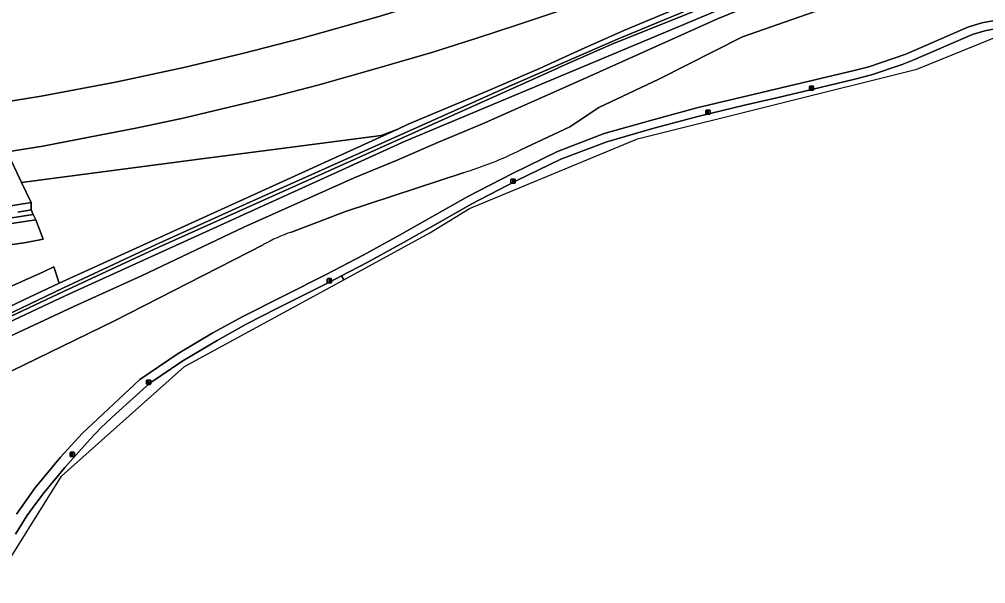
# Model space of a CAD drawing. Extents: x 157767 to 159172, y 387839 to 389425.
# Drawn here: x 158483.7 to 158711.4, y 389131.2 to 389264.1 of the extents above; entities that cross this region are included whole.
import ezdxf

# ---------------------------------------------------------------- set-up
doc = ezdxf.new("R2010")
doc.units = 0
for name, color, linetype in [('IMGEO_Berm_groen', 7, 'Continuous'), ('IMGEO_Fietspad_gesloten', 7, 'Continuous'), ('IMGEO_Grasland_overig', 7, 'Continuous'), ('IMGEO_Groenvoorziening', 7, 'Continuous'), ('IMGEO_Lichtmast', 7, 'Continuous'), ('IMGEO_Loofbos', 7, 'Continuous'), ('IMGEO_Rijbaan_autosnelweg', 7, 'Continuous'), ('IMGEO_Struiken', 7, 'Continuous'), ('IMGEO_Waterloop', 7, 'Continuous')]:
    doc.layers.add(name, color=color, linetype=linetype)

msp = doc.modelspace()

# ---------------------------------------------------------------- linework, layer by layer
at = {"layer": 'IMGEO_Berm_groen'}
for points in [[(158476.7, 389243.99), (158488.89, 389245.99), (158506.41, 389249.29), (158522.51, 389252.77), (158536.32, 389256), (158550.08, 389259.57), (158568.24, 389264.64), (158586.52, 389270.31), (158604.68, 389276.35), (158620.81, 389282.2), (158637.59, 389288.8), (158652.62, 389295.04), (158672.17, 389303.69), (158689.8, 389311.72), (158711.47, 389321.8)], [(158610.06, 389265.78), (158601.14, 389262.81), (158591.76, 389259.75), (158581.17, 389256.31), (158568.46, 389252.66), (158554.09, 389248.59), (158543.76, 389245.91), (158533.19, 389243.37), (158522.37, 389240.83), (158511.21, 389238.46), (158500.21, 389236.29), (158489.31, 389234.19), (158480.91, 389232.84), (158484.27, 389225.68), (158499.18, 389227.62), (158527.27, 389231.28), (158545.48, 389233.66), (158568.98, 389236.72), (158572.91, 389238.22), (158575.38, 389239.37), (158594.11, 389247.22), (158606.31, 389252.52), (158616.11, 389256.98), (158626.17, 389261.48), (158639.77, 389267.1)], [(158480.22, 389219.93), (158486.51, 389220.92), (158484.27, 389225.68), (158480.91, 389232.84)]]:
    msp.add_lwpolyline(points, dxfattribs=at)
at = {"layer": 'IMGEO_Fietspad_gesloten'}
for points in [[(158713.96, 389261.89), (158711.23, 389261.36), (158708.56, 389260.59), (158707.9, 389260.36), (158694.47, 389254.53), (158691.72, 389253.42), (158684.48, 389251), (158680.59, 389250), (158670.47, 389247.56), (158662.54, 389245.68), (158654.61, 389243.83), (158643.89, 389241.29), (158633.25, 389238.43), (158622.13, 389235.26), (158611.35, 389231.14), (158600.8, 389226.01), (158590.38, 389220.6), (158582.34, 389216.06), (158574.28, 389211.49), (158565.65, 389206.77), (158559.66, 389203.64), (158560.16, 389202.7), (158580.45, 389213.76), (158589.79, 389219.52), (158629.37, 389235.92), (158695.19, 389252.35), (158714.71, 389260.29)], [(158477.79, 389131.16), (158493.64, 389156.44), (158522.68, 389182.28), (158560.16, 389202.7), (158559.66, 389203.64), (158556.96, 389202.23), (158550.67, 389199.12), (158544.39, 389195.95), (158537.3, 389192.35), (158530.32, 389188.47), (158522.24, 389183.64), (158514.45, 389178.41), (158506.48, 389171.18), (158503.04, 389167.91), (158500.43, 389165.17), (158494.42, 389158.49), (158489.61, 389152.61), (158487.65, 389150.02), (158485.52, 389147.11), (158482.81, 389142.84)]]:
    msp.add_lwpolyline(points, dxfattribs=at)
at = {"layer": 'IMGEO_Grasland_overig'}
for points in [[(158479.45, 389216.94), (158487.02, 389218.11), (158486.55, 389219.23), (158483.38, 389218.68)], [(158483.38, 389218.68), (158486.55, 389219.23), (158486.51, 389220.92), (158480.22, 389219.93)], [(158475.49, 389210.08), (158485.36, 389211.55), (158489.33, 389212.27), (158487.6, 389216.82), (158481.91, 389216.02)], [(158481.91, 389216.02), (158487.6, 389216.82), (158487.02, 389218.11), (158479.45, 389216.94)], [(158475.63, 389193.65), (158484.83, 389198.03), (158493.09, 389201.9), (158491.87, 389205.8), (158489.47, 389204.64), (158474.72, 389198.07)]]:
    msp.add_lwpolyline(points, dxfattribs=at)
at = {"layer": 'IMGEO_Groenvoorziening'}
for points in [[(158836.19, 389338.3), (158835.5, 389341.06), (158823.66, 389336.58), (158808.21, 389330.91), (158798.93, 389327.26), (158791.37, 389324.49), (158777.21, 389319.13), (158761.8, 389312.89), (158693.03, 389285.03), (158574.65, 389235.36), (158494.73, 389199.02), (158481.19, 389192.68)], [(158460.02, 389179.38), (158496.54, 389196.46), (158500, 389197.99), (158512.51, 389203.68), (158536.65, 389215.15), (158562.64, 389226.73), (158572.77, 389230.87), (158582.47, 389235.13), (158592.86, 389239.48), (158616.61, 389250), (158648.2, 389264.22), (158671.64, 389273.78), (158702.33, 389285.41), (158742.75, 389302.3), (158762.92, 389310), (158836.19, 389338.3)], [(158481.19, 389192.68), (158494.73, 389199.02), (158574.65, 389235.36), (158693.03, 389285.03), (158761.8, 389312.89)], [(158726.7, 389302.96), (158711.38, 389296.94), (158696.62, 389290.95), (158684.89, 389286.02), (158669.07, 389279.55), (158652.98, 389272.44), (158639.77, 389267.1), (158626.17, 389261.48), (158616.11, 389256.98), (158606.31, 389252.52), (158594.11, 389247.22), (158575.38, 389239.37), (158572.91, 389238.22), (158493.09, 389201.9), (158484.83, 389198.03), (158475.63, 389193.65)], [(158455.75, 389182.5), (158493.99, 389200.74), (158515.81, 389210.97), (158537.15, 389220.65), (158597.94, 389247.77), (158624.65, 389259.42), (158650.3, 389270.06), (158664.98, 389276.24), (158681.59, 389282.94), (158688.82, 389286.16), (158717.16, 389297.46)], [(158720.33, 389298.07), (158705.74, 389292.36), (158691.37, 389286.37), (158666.9, 389275.94), (158646.73, 389267.6), (158623.72, 389258.39), (158610.87, 389252.71), (158610.77, 389252.66), (158516.63, 389210.43), (158494.14, 389200), (158477.73, 389192.3)], [(158713.93, 389263.91), (158710.53, 389263.25), (158707.21, 389262.24), (158692.56, 389255.88), (158683.91, 389252.92), (158680.1, 389251.94), (158643.39, 389243.23), (158632.72, 389240.36), (158621.5, 389237.16), (158610.55, 389232.98), (158599.9, 389227.8), (158589.42, 389222.36), (158573.3, 389213.24), (158564.71, 389208.54), (158556.05, 389204.01), (158536.37, 389194.11), (158529.32, 389190.2), (158521.17, 389185.33), (158512.1, 389179.23), (158498.54, 389166.5), (158493.46, 389160.97), (158487.42, 389153.63), (158483.08, 389147.55)], [(158482.81, 389142.84), (158485.52, 389147.11), (158487.65, 389150.02), (158489.61, 389152.61), (158494.42, 389158.49), (158500.43, 389165.17), (158503.04, 389167.91), (158506.48, 389171.18), (158514.45, 389178.41), (158522.24, 389183.64), (158530.32, 389188.47), (158537.3, 389192.35), (158544.39, 389195.95), (158550.67, 389199.12), (158556.96, 389202.23), (158559.66, 389203.64), (158565.65, 389206.77), (158574.28, 389211.49), (158582.34, 389216.06), (158590.38, 389220.6), (158600.8, 389226.01), (158611.35, 389231.14), (158622.13, 389235.26), (158633.25, 389238.43), (158643.89, 389241.29), (158654.61, 389243.83), (158662.54, 389245.68), (158670.47, 389247.56), (158680.59, 389250), (158684.48, 389251), (158691.72, 389253.42), (158694.47, 389254.53), (158707.9, 389260.36), (158708.56, 389260.59), (158711.23, 389261.36), (158713.96, 389261.89)]]:
    msp.add_lwpolyline(points, dxfattribs=at)
at = {"layer": 'IMGEO_Lichtmast'}
for p, q in [((158669.89, 389247.46), (158669.89, 389248.26)), ((158669.89, 389248.26), (158669.89, 389247.46)), ((158669.99, 389248.36), (158670.78, 389248.36)), ((158670.78, 389248.36), (158669.99, 389248.36)), ((158670.78, 389247.36), (158669.99, 389247.36)), ((158669.99, 389247.36), (158670.78, 389247.36)), ((158670.88, 389248.26), (158670.88, 389247.46)), ((158670.88, 389247.46), (158670.88, 389248.26)), ((158645.49, 389241.81), (158645.49, 389242.61)), ((158645.49, 389242.61), (158645.49, 389241.81)), ((158645.59, 389242.71), (158646.38, 389242.71)), ((158646.38, 389242.71), (158645.59, 389242.71)), ((158646.48, 389242.61), (158646.48, 389241.81)), ((158646.48, 389241.81), (158646.48, 389242.61)), ((158646.38, 389241.71), (158645.59, 389241.71)), ((158645.59, 389241.71), (158646.38, 389241.71)), ((158599.57, 389225.57), (158599.57, 389226.37)), ((158599.57, 389226.37), (158599.57, 389225.57)), ((158599.67, 389226.47), (158600.45, 389226.47)), ((158600.45, 389226.47), (158599.67, 389226.47)), ((158600.55, 389226.37), (158600.55, 389225.57)), ((158600.55, 389225.57), (158600.55, 389226.37)), ((158600.45, 389225.47), (158599.67, 389225.47)), ((158599.67, 389225.47), (158600.45, 389225.47)), ((158556.3, 389202.1), (158556.3, 389202.9)), ((158556.3, 389202.9), (158556.3, 389202.1)), ((158556.4, 389203), (158557.19, 389203)), ((158557.19, 389203), (158556.4, 389203)), ((158557.19, 389202), (158556.4, 389202)), ((158556.4, 389202), (158557.19, 389202)), ((158557.29, 389202.9), (158557.29, 389202.1)), ((158557.29, 389202.1), (158557.29, 389202.9)), ((158513.71, 389178.19), (158513.71, 389178.99)), ((158513.71, 389178.99), (158513.71, 389178.19)), ((158513.81, 389179.09), (158514.6, 389179.09)), ((158514.6, 389179.09), (158513.81, 389179.09)), ((158514.6, 389178.09), (158513.81, 389178.09)), ((158513.81, 389178.09), (158514.6, 389178.09)), ((158514.7, 389178.99), (158514.7, 389178.19)), ((158514.7, 389178.19), (158514.7, 389178.99)), ((158495.71, 389161.21), (158495.71, 389162.01)), ((158495.71, 389162.01), (158495.71, 389161.21)), ((158495.81, 389162.11), (158496.6, 389162.11)), ((158496.6, 389162.11), (158495.81, 389162.11)), ((158496.6, 389161.11), (158495.81, 389161.11)), ((158495.81, 389161.11), (158496.6, 389161.11)), ((158496.7, 389162.01), (158496.7, 389161.21)), ((158496.7, 389161.21), (158496.7, 389162.01))]:
    msp.add_line(p, q, dxfattribs=at)
for points in [[(158670.31, 389248.24), (158670.46, 389248.24), (158670.46, 389247.49), (158670.31, 389247.49), (158670.31, 389248.24)], [(158645.91, 389242.59), (158646.06, 389242.59), (158646.06, 389241.84), (158645.91, 389241.84), (158645.91, 389242.59)], [(158599.99, 389226.35), (158600.14, 389226.35), (158600.14, 389225.6), (158599.99, 389225.6), (158599.99, 389226.35)], [(158556.72, 389202.87), (158556.87, 389202.87), (158556.87, 389202.12), (158556.72, 389202.12), (158556.72, 389202.87)], [(158514.13, 389178.97), (158514.28, 389178.97), (158514.28, 389178.22), (158514.13, 389178.22), (158514.13, 389178.97)], [(158496.13, 389161.98), (158496.28, 389161.98), (158496.28, 389161.23), (158496.13, 389161.23), (158496.13, 389161.98)]]:
    msp.add_lwpolyline(points, dxfattribs=at)
for centre, start, end in [((158669.99, 389248.26), 90, 180), ((158669.99, 389248.26), 90, 180), ((158669.99, 389247.46), 180, 270), ((158669.99, 389247.46), 180, 270), ((158670.78, 389248.26), 0, 90), ((158670.78, 389248.26), 360, 90), ((158670.78, 389247.46), 270, 0), ((158670.78, 389247.46), 270, 0), ((158645.59, 389242.61), 90, 180), ((158645.59, 389242.61), 90, 180), ((158645.59, 389241.81), 180, 270), ((158645.59, 389241.81), 180, 270), ((158646.38, 389242.61), 0, 90), ((158646.38, 389242.61), 360, 90), ((158646.38, 389241.81), 270, 0), ((158646.38, 389241.81), 270, 0), ((158599.67, 389226.37), 90, 180), ((158599.67, 389226.37), 90, 180), ((158600.45, 389226.37), 0, 90), ((158600.45, 389226.37), 360, 90), ((158599.67, 389225.57), 180, 270), ((158599.67, 389225.57), 180, 270), ((158600.45, 389225.57), 270, 0), ((158600.45, 389225.57), 270, 0), ((158556.4, 389202.9), 90, 180), ((158556.4, 389202.9), 90, 180), ((158556.4, 389202.1), 180, 270), ((158556.4, 389202.1), 180, 270), ((158557.19, 389202.9), 0, 90), ((158557.19, 389202.9), 360, 90), ((158557.19, 389202.1), 270, 0), ((158557.19, 389202.1), 270, 0), ((158513.81, 389178.99), 90, 180), ((158513.81, 389178.99), 90, 180), ((158513.81, 389178.19), 180, 270), ((158513.81, 389178.19), 180, 270), ((158514.6, 389178.99), 0, 90), ((158514.6, 389178.99), 360, 90), ((158514.6, 389178.19), 270, 0), ((158514.6, 389178.19), 270, 0), ((158495.81, 389162.01), 90, 180), ((158495.81, 389162.01), 90, 180), ((158495.81, 389161.21), 180, 270), ((158495.81, 389161.21), 180, 270), ((158496.6, 389162.01), 0, 90), ((158496.6, 389162.01), 360, 90), ((158496.6, 389161.21), 270, 0), ((158496.6, 389161.21), 270, 0)]:
    msp.add_arc(centre, 0.1, start, end, dxfattribs=at)
at = {"layer": 'IMGEO_Loofbos'}
for points in [[(158742.75, 389302.3), (158702.33, 389285.41), (158671.64, 389273.78), (158648.2, 389264.22), (158616.61, 389250), (158592.86, 389239.48), (158582.47, 389235.13), (158572.77, 389230.87), (158562.64, 389226.73), (158536.65, 389215.15), (158512.51, 389203.68), (158500, 389197.99), (158496.54, 389196.46), (158460.02, 389179.38)], [(158601.9, 389233.32), (158613.44, 389238.77), (158620.28, 389243.31), (158634.42, 389250), (158654.15, 389259.92), (158674.12, 389266.97), (158693.91, 389274.79), (158700.1, 389277.52), (158711.32, 389283.78), (158721, 389287.24)], [(158721, 389287.24), (158711.32, 389283.78), (158700.1, 389277.52), (158693.91, 389274.79), (158674.12, 389266.97), (158654.15, 389259.92), (158634.42, 389250), (158620.28, 389243.31), (158613.44, 389238.77), (158601.9, 389233.32)], [(158483.08, 389147.55), (158487.42, 389153.63), (158493.46, 389160.97), (158498.54, 389166.5), (158512.1, 389179.23), (158521.17, 389185.33), (158529.32, 389190.2), (158536.37, 389194.11), (158556.05, 389204.01), (158564.71, 389208.54), (158573.3, 389213.24), (158589.42, 389222.36), (158599.9, 389227.8), (158610.55, 389232.98), (158621.5, 389237.16), (158632.72, 389240.36), (158643.39, 389243.23), (158680.1, 389251.94), (158683.91, 389252.92), (158692.56, 389255.88), (158707.21, 389262.24), (158710.53, 389263.25), (158713.93, 389263.91)], [(158547.86, 389213.98), (158560.62, 389218.8), (158588.31, 389227.94)], [(158588.31, 389227.94), (158560.62, 389218.8), (158547.86, 389213.98)], [(158481.98, 389181.26), (158499.87, 389190), (158500, 389190.06), (158506.01, 389192.99), (158541.22, 389211)], [(158541.22, 389211), (158506.01, 389192.99), (158500, 389190.06), (158499.87, 389190), (158481.98, 389181.26)]]:
    msp.add_lwpolyline(points, dxfattribs=at)
for centre, radius, start, end in [((158561.25, 389316.14), 92.26, 287.0559, 296.1407), ((158561.25, 389316.14), 92.26, 287.0559, 296.1407), ((158560.06, 389177.83), 38.15, 108.6441, 119.5895), ((158560.06, 389177.83), 38.15, 108.6441, 119.5895)]:
    msp.add_arc(centre, radius, start, end, dxfattribs=at)
at = {"layer": 'IMGEO_Rijbaan_autosnelweg'}
for points in [[(158711.47, 389321.8), (158689.8, 389311.72), (158672.17, 389303.69), (158652.62, 389295.04), (158637.59, 389288.8), (158620.81, 389282.2), (158604.68, 389276.35), (158586.52, 389270.31), (158568.24, 389264.64), (158550.08, 389259.57), (158536.32, 389256), (158522.51, 389252.77), (158506.41, 389249.29), (158488.89, 389245.99), (158476.7, 389243.99)], [(158480.91, 389232.84), (158489.31, 389234.19), (158500.21, 389236.29), (158511.21, 389238.46), (158522.37, 389240.83), (158533.19, 389243.37), (158543.76, 389245.91), (158554.09, 389248.59), (158568.46, 389252.66), (158581.17, 389256.31), (158591.76, 389259.75), (158601.14, 389262.81), (158610.06, 389265.78), (158620.36, 389269.64), (158629.89, 389273.41), (158640.62, 389277.7), (158650.32, 389281.64), (158662.35, 389286.65), (158672.83, 389291.21), (158681.48, 389295.07), (158689.43, 389298.65), (158698, 389302.64), (158705.92, 389306.3), (158717.12, 389311.61)]]:
    msp.add_lwpolyline(points, dxfattribs=at)
at = {"layer": 'IMGEO_Struiken'}
msp.add_lwpolyline([(158474.72, 389198.07), (158489.47, 389204.64), (158491.87, 389205.8), (158493.09, 389201.9), (158572.91, 389238.22), (158568.98, 389236.72), (158545.48, 389233.66), (158527.27, 389231.28), (158499.18, 389227.62), (158484.27, 389225.68), (158486.51, 389220.92), (158486.55, 389219.23), (158487.02, 389218.11), (158487.6, 389216.82), (158489.33, 389212.27), (158485.36, 389211.55), (158475.49, 389210.08)], dxfattribs=at)
at = {"layer": 'IMGEO_Waterloop'}
for points in [[(158717.16, 389297.46), (158688.82, 389286.16), (158681.59, 389282.94), (158664.98, 389276.24), (158650.3, 389270.06), (158624.65, 389259.42), (158597.94, 389247.77), (158537.15, 389220.65), (158515.81, 389210.97), (158493.99, 389200.74), (158455.75, 389182.5)], [(158477.73, 389192.3), (158494.14, 389200), (158516.63, 389210.43), (158610.77, 389252.66), (158610.87, 389252.71), (158623.72, 389258.39), (158646.73, 389267.6), (158666.9, 389275.94), (158691.37, 389286.37), (158705.74, 389292.36), (158720.33, 389298.07)]]:
    msp.add_lwpolyline(points, dxfattribs=at)

doc.saveas('drawing.dxf')
